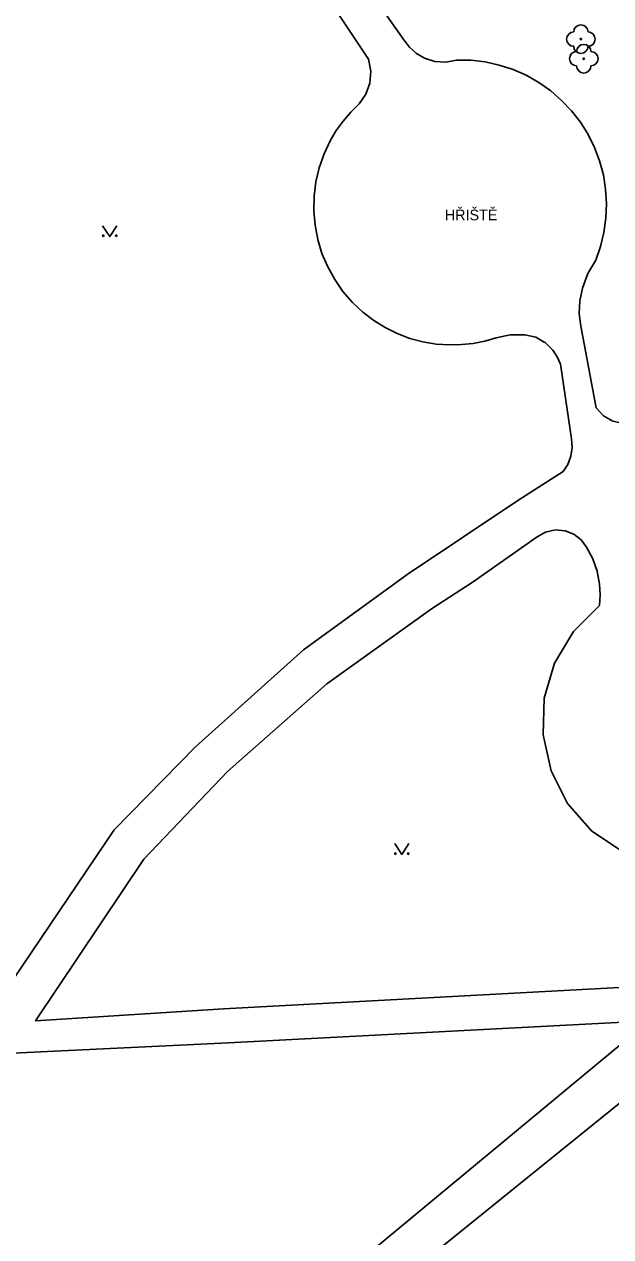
# Model space of a CAD drawing. Extents: x -600391 to -599491, y -1160176 to -1159402.
# Drawn here: x -599884.1 to -599843, y -1159622.1 to -1159537.3 of the extents above; entities that cross this region are included whole.
import ezdxf

# ---------------------------------------------------------------- set-up
doc = ezdxf.new("R2010")
doc.units = 0
for name, color, linetype in [('Level 11', 7, 'Continuous'), ('Level 22', 7, 'Continuous'), ('Level 36', 7, 'Continuous'), ('Level 41', 7, 'Continuous')]:
    doc.layers.add(name, color=color, linetype=linetype)

msp = doc.modelspace()

# ---------------------------------------------------------------- linework, layer by layer
at = {"layer": 'Level 11'}
for points in [[(-599862.91, -1159530.75), (-599857.51, -1159538.4)], [(-599865.16, -1159532.01), (-599859.99, -1159539.76)], [(-599857.51, -1159538.4), (-599857.13, -1159538.92), (-599856.64, -1159539.36), (-599856.08, -1159539.68), (-599855.35, -1159539.91), (-599854.59, -1159539.95), (-599853.84, -1159539.81)], [(-599860.65, -1159542.87), (-599860.18, -1159542.2), (-599859.9, -1159541.43), (-599859.83, -1159540.59), (-599859.99, -1159539.76)], [(-599853.84, -1159539.81), (-599852.83, -1159539.83), (-599851.82, -1159539.94), (-599850.84, -1159540.16), (-599849.87, -1159540.48), (-599848.95, -1159540.88), (-599848.07, -1159541.38), (-599847.24, -1159541.96), (-599846.48, -1159542.63), (-599845.78, -1159543.36), (-599845.16, -1159544.16), (-599844.63, -1159545.02), (-599844.18, -1159545.93), (-599843.82, -1159546.87), (-599843.56, -1159547.85), (-599843.4, -1159548.85), (-599843.34, -1159549.86), (-599843.38, -1159550.87), (-599843.52, -1159551.87), (-599843.76, -1159552.86), (-599844.09, -1159553.81)], [(-599860.38, -1159557.45), (-599861.12, -1159556.76), (-599861.78, -1159555.99), (-599862.36, -1159555.15), (-599862.85, -1159554.26), (-599863.25, -1159553.33), (-599863.54, -1159552.36), (-599863.73, -1159551.36), (-599863.82, -1159550.35), (-599863.79, -1159549.33), (-599863.67, -1159548.33), (-599863.44, -1159547.34), (-599863.1, -1159546.38), (-599862.67, -1159545.46), (-599862.25, -1159544.75), (-599861.77, -1159544.08), (-599861.24, -1159543.45), (-599860.65, -1159542.87)], [(-599845.14, -1159558.42), (-599845.24, -1159557.53), (-599845.2, -1159556.64), (-599845.03, -1159555.76), (-599844.65, -1159554.74), (-599844.09, -1159553.81)], [(-599860.38, -1159557.45), (-599859.63, -1159558.02), (-599858.83, -1159558.52), (-599857.98, -1159558.94), (-599857.1, -1159559.27), (-599856.19, -1159559.51), (-599855.26, -1159559.67), (-599854.32, -1159559.73), (-599853.49, -1159559.71), (-599852.67, -1159559.62), (-599851.86, -1159559.46), (-599851.07, -1159559.23)], [(-599851.07, -1159559.23), (-599850.07, -1159559.02), (-599849.05, -1159559.03), (-599848.29, -1159559.19)], [(-599848.29, -1159559.19), (-599847.7, -1159559.54), (-599847.64, -1159559.57), (-599847.09, -1159560.09), (-599846.78, -1159560.56), (-599846.55, -1159561.07)], [(-599844.06, -1159564.12), (-599845.14, -1159558.42)], [(-599846.55, -1159561.07), (-599845.78, -1159566.3)], [(-599844.06, -1159564.12), (-599843.55, -1159564.69), (-599842.89, -1159565.07), (-599842.15, -1159565.23), (-599841.39, -1159565.14)], [(-599845.78, -1159566.3), (-599845.74, -1159566.91), (-599845.83, -1159567.51), (-599846.05, -1159568.08), (-599846.38, -1159568.59)], [(-599846.38, -1159568.59), (-599849.55, -1159570.6), (-599857.22, -1159575.73)], [(-599852.75, -1159576.33), (-599848.2, -1159573.16), (-599847.6, -1159572.82), (-599846.91, -1159572.67), (-599846.22, -1159572.73), (-599845.62, -1159572.97), (-599845.11, -1159573.36), (-599844.73, -1159573.87)], [(-599844.73, -1159573.87), (-599844.3, -1159574.68), (-599844.27, -1159574.76), (-599843.99, -1159575.55), (-599843.82, -1159576.45), (-599843.78, -1159577.2), (-599843.83, -1159577.95)], [(-599857.22, -1159575.73), (-599864.55, -1159581.05)], [(-599855.52, -1159578.14), (-599852.75, -1159576.33)], [(-599862.9, -1159583.43), (-599855.52, -1159578.14)], [(-599842.23, -1159595.16), (-599844.36, -1159593.72), (-599846.06, -1159591.79), (-599847.22, -1159589.5), (-599847.78, -1159587), (-599847.69, -1159584.43), (-599846.97, -1159581.97), (-599845.65, -1159579.76), (-599843.83, -1159577.95)], [(-599864.55, -1159581.05), (-599872.09, -1159587.84)], [(-599869.87, -1159589.55), (-599862.9, -1159583.43)], [(-599872.09, -1159587.84), (-599877.79, -1159593.64)], [(-599875.72, -1159595.69), (-599869.87, -1159589.55)], [(-599886.83, -1159606.97), (-599877.79, -1159593.64)], [(-599870.13, -1159606.14), (-599883.29, -1159606.99), (-599875.72, -1159595.69)], [(-599836.8, -1159604.35), (-599870.13, -1159606.14)], [(-599834.92, -1159606.68), (-599864.07, -1159630.22)], [(-599869.78, -1159608.52), (-599840.36, -1159606.99)], [(-599840.36, -1159606.99), (-599866.15, -1159628.37)], [(-599884.88, -1159609.24), (-599869.78, -1159608.52)]]:
    msp.add_lwpolyline(points, dxfattribs=at)
at = {"layer": 'Level 22'}
for centre in [(-599845.13, -1159538.35), (-599844.93, -1159539.72)]:
    msp.add_circle(centre, 0.05, dxfattribs=at)
for centre, start, end in [((-599845.63, -1159538.35), 90, 270), ((-599845.13, -1159537.85), 0, 180), ((-599844.63, -1159538.35), 270, 90), ((-599845.13, -1159538.85), 180, 0), ((-599844.93, -1159539.22), 0, 180), ((-599845.43, -1159539.72), 90, 270), ((-599844.43, -1159539.72), 270, 90), ((-599844.93, -1159540.22), 180, 0)]:
    msp.add_arc(centre, 0.5, start, end, dxfattribs=at)
at = {"layer": 'Level 36'}
for points in [[(-599878.6, -1159551.4), (-599878.1, -1159552.15), (-599877.6, -1159551.4)], [(-599858.16, -1159594.6), (-599857.66, -1159595.35), (-599857.16, -1159594.6)]]:
    msp.add_lwpolyline(points, dxfattribs=at)
for centre in [(-599878.55, -1159552.1), (-599877.651, -1159552.1), (-599858.11, -1159595.3), (-599857.211, -1159595.3)]:
    msp.add_circle(centre, 0.05, dxfattribs=at)

# ---------------------------------------------------------------- texts
at = {"layer": 'Level 41'}
msp.add_text('HŘIŠTĚ', height=0.75, dxfattribs=at).set_placement((-599854.65, -1159551.02))

doc.saveas('drawing.dxf')
